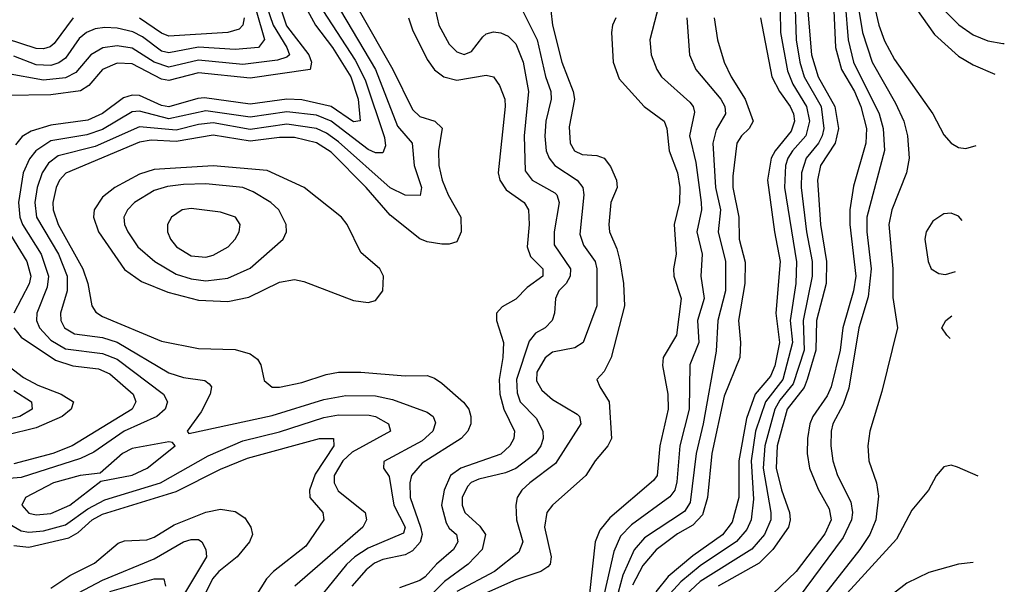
# Model space of a CAD drawing. Header units: inches. Extents: x 884549 to 1028252, y 526810 to 653624.
# Tile 987 of 1056: x 1022386 to 1025054, y 621235 to 622765. Entities that reach past the tile are written whole.
import ezdxf

# ---------------------------------------------------------------- set-up
doc = ezdxf.new("R2010")
doc.units = ezdxf.units.IN
doc.header["$MEASUREMENT"] = 0
doc.layers.add('B0622', color=7, linetype='Continuous')

msp = doc.modelspace()

# ---------------------------------------------------------------- linework, layer by layer
at = {"layer": 'B0622', "color": 5}
for points, elevation in [([(1024511.5, 622908.5), (1024531.4, 622670), (1024550.2, 622610), (1024594.6, 622530), (1024605.1, 622470), (1024595.6, 622430), (1024555.9, 622370), (1024547.8, 622330), (1024555.8, 622210), (1024572.7, 622110), (1024571.6, 622050), (1024545, 621950), (1024543.3, 621870), (1024520, 621790), (1024511.6, 621768.4), (1024465.7, 621710), (1024438.8, 621610), (1024436.3, 621550), (1024450, 621491.5), (1024472.1, 621430), (1024474.1, 621410), (1024469.3, 621390), (1024426.7, 621330), (1024390, 621292.3), (1024278.4, 621230)], 3080), ([(1024643.5, 622890), (1024670.3, 622730), (1024696.1, 622650), (1024759.2, 622539.2), (1024781.8, 622490), (1024791.9, 622450), (1024796.3, 622390), (1024789.3, 622350), (1024749.7, 622250), (1024741.4, 622210), (1024751.9, 622090), (1024751.9, 622011.9), (1024764.5, 621930), (1024722.8, 621757.2), (1024690.1, 621650), (1024684, 621610), (1024687.5, 621570), (1024707.8, 621510), (1024713.8, 621473.8), (1024706.5, 621410), (1024689.7, 621370), (1024662.9, 621330), (1024536.8, 621170)], 3160), ([(1024681.5, 622890), (1024714.1, 622750), (1024730, 622707.5), (1024756.7, 622656.7), (1024860.7, 622510), (1024890, 622452.9), (1024910, 622430.2), (1024930, 622419), (1024950, 622416.2), (1024978.4, 622423.9)], 3180), ([(1023038, 622850), (1023072.9, 622750), (1023109.8, 622690), (1023117.1, 622670), (1023110, 622663), (1023084.4, 622655.6), (1022990, 622643.3), (1022870, 622655.4), (1022790, 622636.3), (1022750, 622650), (1022690, 622688.2), (1022650, 622694.3), (1022611.1, 622688.9), (1022578.7, 622670), (1022538.1, 622621.9), (1022510, 622607.8), (1022450, 622600.7), (1022350, 622619.2)], 2660), ([(1024446.1, 622850), (1024447.8, 622730), (1024466.5, 622626.5), (1024481.1, 622590), (1024518.6, 622530), (1024525.9, 622490), (1024516, 622450), (1024480.5, 622410), (1024467.8, 622390), (1024461.7, 622370), (1024458.7, 622310), (1024491.4, 622108.6), (1024489.2, 622050), (1024473.8, 621950), (1024480.5, 621890), (1024454.4, 621790), (1024406.8, 621730), (1024380.4, 621650), (1024368.1, 621570), (1024374.1, 621465.9), (1024367.8, 621410), (1024356.3, 621383.7), (1024328.7, 621351.3), (1024230, 621285.6), (1024177.6, 621242.4), (1024149, 621210)], 3040), ([(1024485.9, 622850), (1024489.8, 622710), (1024499.7, 622650), (1024512, 622610), (1024558.2, 622530), (1024565.1, 622470), (1024561, 622450), (1024550.3, 622430), (1024517.5, 622390), (1024504.6, 622350), (1024504.2, 622310), (1024517.8, 622190), (1024534, 622110), (1024533.7, 622070), (1024509.3, 621950), (1024511.8, 621870), (1024482, 621778), (1024445.9, 621734.1), (1024432.1, 621710), (1024405.4, 621610), (1024401.2, 621550), (1024421.7, 621430), (1024421.6, 621410), (1024404.1, 621370), (1024369.9, 621330.1), (1024230, 621243), (1024190, 621205.5)], 3060), ([(1023081.8, 622830), (1023108.7, 622748.7), (1023169, 622670), (1023176.9, 622650), (1023172.5, 622630), (1023010, 622606.4), (1022870, 622620.8), (1022790, 622599.9), (1022770, 622604.2), (1022690, 622645.8), (1022650, 622647.5), (1022610.2, 622629.8), (1022573, 622587), (1022550, 622572.5), (1022470, 622561.1), (1022350, 622559.9)], 2680), ([(1024124, 622830), (1024093.5, 622710), (1024097.3, 622670), (1024112.3, 622630), (1024125.5, 622610), (1024201.8, 622541.8), (1024211, 622530), (1024214.3, 622514.3), (1024200.8, 622450), (1024218.1, 622378.1), (1024232.8, 622270), (1024233.9, 622250), (1024221.3, 622190), (1024235.6, 622130), (1024231.9, 622070), (1024240.9, 622010), (1024222.6, 621950), (1024226.1, 621890), (1024201.7, 621830), (1024200.4, 621710), (1024174.9, 621610), (1024166.8, 621513.2), (1024161, 621490), (1024148, 621472), (1024043.6, 621396.4), (1024014, 621366), (1023995.9, 621324.1), (1023964.9, 621190)], 2940), ([(1024798.8, 622818.8), (1024864.8, 622724.8), (1024930, 622665.9), (1024970, 622642.2), (1025028.5, 622617.8)], 3220), ([(1023206.9, 622790), (1023295.1, 622655.1), (1023322.3, 622602.3), (1023374, 622446), (1023377, 622423), (1023370, 622404.4), (1023350, 622403.9), (1023330, 622413.4), (1023230, 622490.4), (1023190, 622506.1), (1023110, 622514.9), (1023010, 622500.7), (1022890, 622518.2), (1022790, 622495.9), (1022710, 622517.5), (1022690, 622515.3), (1022610, 622467.8), (1022567.3, 622452.7), (1022470, 622436.3), (1022429.1, 622410), (1022412.2, 622387.8), (1022395.3, 622350), (1022382, 622270), (1022385.9, 622230), (1022393.3, 622210), (1022443.7, 622130), (1022463.7, 622070), (1022460.1, 622039.9), (1022431.7, 621970), (1022431.4, 621950), (1022439.1, 621930), (1022470, 621897), (1022510, 621873.5), (1022610, 621860.8), (1022650, 621845.5), (1022775.5, 621750), (1022786.5, 621730), (1022780.1, 621710), (1022757.7, 621690), (1022668.8, 621650), (1022586.3, 621593.7), (1022550, 621576.3), (1022390, 621524.5), (1022217.6, 621510)], 2740), ([(1023026.6, 622790), (1023048.9, 622711.1), (1023032.6, 622690), (1022970, 622684.4), (1022870, 622690.3), (1022790, 622675), (1022770, 622680.1), (1022718.7, 622718.6), (1022691.9, 622731.9), (1022650, 622741.7), (1022616.1, 622743.9), (1022590, 622740.4), (1022566.4, 622730), (1022546.4, 622713.6), (1022510, 622661), (1022492, 622648), (1022470, 622641.1), (1022430, 622642.9), (1022370, 622665.8)], 2640), ([(1023165.6, 622790), (1023187.5, 622750), (1023233.7, 622690), (1023282.7, 622610), (1023302.7, 622550), (1023308.8, 622491.2), (1023290, 622488), (1023229.8, 622530.2), (1023150, 622548.1), (1023110, 622549.3), (1023010, 622536), (1022886.8, 622553.2), (1022868.2, 622551.8), (1022790, 622528.8), (1022770, 622532.1), (1022710, 622559.7), (1022690, 622560.4), (1022667.2, 622552.8), (1022609.6, 622510.4), (1022570, 622492.8), (1022470, 622479.4), (1022416.8, 622463.2), (1022391.9, 622448.1), (1022373.8, 622426.2)], 2720), ([(1023255.4, 622790), (1023349.7, 622629.7), (1023410, 622476.1), (1023449.7, 622430), (1023454.6, 622370), (1023475.1, 622310), (1023471.5, 622288.5), (1023430, 622289.5), (1023390, 622309.1), (1023250, 622434.2), (1023217.5, 622457.5), (1023190, 622470.3), (1023110, 622481.5), (1023010, 622467.8), (1022910, 622485.2), (1022870, 622481.4), (1022810, 622465.8), (1022710, 622474.7), (1022590, 622421.1), (1022490, 622396.1), (1022464.1, 622375.9), (1022446.4, 622350), (1022432.5, 622310), (1022426.5, 622270), (1022430.8, 622230), (1022490.7, 622130), (1022513.8, 622070), (1022513.9, 622030), (1022495.8, 621970), (1022497.2, 621950), (1022507.3, 621930), (1022534.2, 621914.2), (1022610, 621903.6), (1022650, 621891.6), (1022790, 621808.2), (1022830, 621795.5), (1022887.6, 621787.6), (1022898.8, 621778.8), (1022905.1, 621770), (1022901.8, 621750), (1022877.2, 621702.8), (1022839.3, 621650), (1022843.8, 621643.8), (1023070, 621692.2), (1023210, 621735.5), (1023270, 621747.2), (1023350, 621746.3), (1023396.1, 621736.1), (1023490, 621701.8), (1023506.5, 621690), (1023512.5, 621672.5), (1023505, 621650), (1023476.3, 621623.7), (1023372.3, 621567.7), (1023371.8, 621550), (1023387.1, 621527.1), (1023399.6, 621450), (1023430.5, 621390), (1023426, 621374), (1023330, 621333.3), (1023294.2, 621310), (1023271.3, 621288.7), (1023158.3, 621150)], 2760), ([(1023306, 622790), (1023396.7, 622630), (1023450, 622522), (1023470, 622502.7), (1023511.1, 622490), (1023530.7, 622470.7), (1023521.1, 622410), (1023521.7, 622370), (1023530.9, 622330), (1023546.6, 622290), (1023581.7, 622230), (1023582.1, 622190), (1023570, 622163.2), (1023550, 622156.6), (1023530, 622157), (1023490, 622162.9), (1023470, 622171), (1023390, 622235.3), (1023324.5, 622310), (1023230, 622405.7), (1023190, 622431.2), (1023130, 622445.5), (1023090, 622445.5), (1023010, 622436), (1022910, 622452.4), (1022810, 622435), (1022741.6, 622438.4), (1022710, 622433.5), (1022510.7, 622349.3), (1022493.9, 622330), (1022484.1, 622310), (1022475.5, 622270), (1022476, 622250), (1022490.3, 622210), (1022556.9, 622090), (1022570.6, 622050), (1022580.7, 621990), (1022592.4, 621972.4), (1022610, 621961), (1022770, 621894.3), (1022870, 621874.3), (1022970, 621871.2), (1023010, 621859.3), (1023030, 621845.3), (1023039, 621830), (1023047.8, 621787.8), (1023069.5, 621769.5), (1023090, 621769), (1023150, 621781.9), (1023216.3, 621803.7), (1023250, 621809.7), (1023310, 621810.1), (1023430, 621799.7), (1023490, 621801), (1023510, 621794.1), (1023530, 621779.8), (1023588.8, 621728.8), (1023602.8, 621710), (1023608.8, 621690), (1023608, 621670), (1023599.9, 621650), (1023582.5, 621630), (1023476.4, 621563.6), (1023447.5, 621530), (1023443, 621510), (1023444.2, 621470), (1023472.1, 621390), (1023476.3, 621370), (1023470.7, 621349.3), (1023450, 621326.2), (1023430, 621314.7), (1023370, 621302.5), (1023347.6, 621292.4), (1023325.1, 621274.9), (1023286.1, 621230)], 2780), ([(1023512.2, 622790), (1023521.6, 622750), (1023550, 622698.6), (1023570, 622678), (1023590, 622670.7), (1023610, 622678.8), (1023641.1, 622718.9), (1023650, 622726.6), (1023670, 622731.9), (1023690, 622729.5), (1023710, 622720.1), (1023730, 622699.8), (1023749.8, 622649.8), (1023764.8, 622570), (1023752.9, 622450), (1023755.7, 622355.7), (1023775, 622330), (1023835.8, 622295.8), (1023841.9, 622290), (1023848, 622270), (1023834.5, 622190), (1023834.7, 622154.7), (1023878.9, 622090), (1023877.4, 622070), (1023866.5, 622050), (1023846.7, 622030), (1023837.5, 622010), (1023835.4, 621970), (1023828.7, 621950), (1023809.7, 621930.3), (1023784, 621916), (1023766.3, 621893.7), (1023732.6, 621790), (1023733.7, 621753.7), (1023741.7, 621730), (1023785.6, 621685.6), (1023803.4, 621650), (1023804.3, 621630), (1023798.3, 621610), (1023783.3, 621590), (1023730, 621549.4), (1023702.6, 621537.4), (1023630, 621520.4), (1023609.3, 621510.7), (1023599.7, 621500.3), (1023585.2, 621470), (1023585.2, 621450), (1023592.3, 621430), (1023632.5, 621392.5), (1023647.7, 621370), (1023639.4, 621330), (1023601.5, 621290), (1023537.2, 621242.8), (1023497.3, 621202.7)], 2840), ([(1023738.4, 622810), (1023788.2, 622710), (1023810.7, 622610.7), (1023825.5, 622570), (1023826.3, 622550), (1023812.1, 622490), (1023809.2, 622449.2), (1023812.4, 622410), (1023820.5, 622390), (1023836.1, 622370), (1023897, 622330), (1023912.2, 622310), (1023915, 622290), (1023904, 622184), (1023914.2, 622154.2), (1023945, 622110), (1023950.1, 622090), (1023950.1, 621989.9), (1023913.3, 621890), (1023890, 621876.1), (1023830, 621864.2), (1023810, 621849), (1023786.9, 621810), (1023786.6, 621786.6), (1023800.8, 621760.8), (1023830, 621735.5), (1023896.5, 621696.5), (1023902.8, 621690), (1023906.2, 621670), (1023837.6, 621562.4), (1023767.9, 621510), (1023746.4, 621490), (1023734, 621470), (1023730.5, 621449.5), (1023732.6, 621410), (1023749.7, 621350), (1023738.1, 621321.9), (1023672.1, 621270), (1023570, 621215.9)], 2860), ([(1023825.4, 622790), (1023829.7, 622750.3), (1023855.4, 622650), (1023886.1, 622570), (1023889.5, 622550), (1023875, 622475), (1023877.9, 622430), (1023889.6, 622409.6), (1023910, 622399.7), (1023950, 622396.6), (1023970.1, 622390.1), (1023987.2, 622367.2), (1024003.4, 622330), (1024005.2, 622310), (1023988.3, 622270), (1023982.3, 622210), (1023984.6, 622190), (1024004.3, 622144.3), (1024011.9, 622111.9), (1024022, 622050), (1024024.5, 621990), (1023988.8, 621850), (1023970, 621811.6), (1023950.2, 621790), (1023957.7, 621770), (1023983, 621730), (1023989.6, 621630), (1023979.6, 621610), (1023945.3, 621570), (1023919.9, 621530), (1023830.1, 621450), (1023814.5, 621430), (1023807.7, 621390), (1023826.2, 621310), (1023823.1, 621290), (1023817.5, 621282.5), (1023798, 621270), (1023730, 621247), (1023610, 621193.7)], 2880), ([(1024592.7, 622790), (1024596.6, 622690), (1024613, 622630), (1024648.4, 622570), (1024665.6, 622530), (1024681, 622470), (1024678.6, 622430), (1024645.8, 622314.2), (1024636.1, 622250), (1024636.1, 622210), (1024652.3, 622070), (1024645.6, 622030), (1024616.7, 621930), (1024609.7, 621870), (1024584.8, 621770), (1024574.2, 621745.8), (1024535.7, 621690), (1024527.5, 621670), (1024520.5, 621630), (1024519.9, 621590), (1024526.3, 621550), (1024550, 621493.4), (1024579.8, 621439.8), (1024585.3, 621410), (1024567.9, 621372.1), (1024489.9, 621270.1), (1024385.6, 621170)], 3120), ([(1024623.1, 622810), (1024631.3, 622710), (1024645.6, 622650), (1024715.6, 622510), (1024726.3, 622470), (1024729.2, 622410.8), (1024682.1, 622230), (1024681.4, 622190), (1024693.9, 622090), (1024685.8, 622014.2), (1024660.4, 621930), (1024633.3, 621766.7), (1024617.7, 621722.3), (1024589.3, 621670), (1024585.1, 621650), (1024584.2, 621610), (1024589.3, 621570), (1024602.5, 621530), (1024638.7, 621458.7), (1024643, 621430), (1024640.3, 621410), (1024618, 621362), (1024475.2, 621170)], 3140), ([(1024890, 622791.8), (1024931.3, 622751.3), (1024970, 622723.7), (1025010, 622708), (1025050, 622700.5), (1025054.4, 622700.4)], 3240), ([(1022530.2, 622769.8), (1022479.4, 622700.6), (1022468.6, 622691.4), (1022450, 622685.6), (1022430, 622686.8), (1022310, 622725.4)], 2620), ([(1022993.8, 622770), (1022990.6, 622750), (1022980.3, 622739.7), (1022949.6, 622730.4), (1022790, 622720.6), (1022770, 622728.4), (1022710, 622768.8)], 2620), ([(1023439.6, 622770), (1023450, 622737.7), (1023490, 622656.8), (1023510, 622629.2), (1023535, 622610), (1023570, 622601), (1023650, 622614.7), (1023669.7, 622609.7), (1023686.5, 622586.5), (1023700.1, 622550), (1023701.5, 622530), (1023682.7, 622350), (1023686.9, 622330), (1023704.4, 622304.4), (1023752.6, 622270), (1023764.3, 622250), (1023766.9, 622210), (1023761.2, 622150), (1023770, 622123.4), (1023803.1, 622090), (1023803.3, 622070), (1023760.8, 622039.2), (1023730, 622008.2), (1023693, 621987), (1023677.7, 621970), (1023678.1, 621950), (1023697, 621890), (1023695.5, 621850), (1023685, 621790), (1023687, 621750), (1023698.1, 621710), (1023726.5, 621650), (1023725.2, 621630), (1023714.5, 621610), (1023690, 621588.1), (1023581.6, 621550), (1023552.9, 621530), (1023536.2, 621490), (1023529, 621450), (1023541.9, 621401.9), (1023550, 621387.6), (1023569.8, 621369.8), (1023573.1, 621350), (1023561.7, 621330), (1023515.1, 621290), (1023484.4, 621255.6), (1023470, 621245.7), (1023414.7, 621225.3)], 2820), ([(1024001.7, 622770), (1023992.7, 622750), (1023990.1, 622730), (1023994.3, 622650), (1024010, 622605), (1024078.4, 622530), (1024132.6, 622490), (1024139.9, 622470), (1024145.6, 622410), (1024168.3, 622350), (1024174.8, 622310), (1024174.1, 622270), (1024159.4, 622210), (1024164.8, 622130), (1024157.5, 622090), (1024158.3, 622070), (1024178.3, 622010), (1024165.7, 621910), (1024130.1, 621850), (1024127.9, 621827.9), (1024142.7, 621750), (1024143.6, 621710), (1024120.3, 621610), (1024113.6, 621530), (1024103.7, 621516.3), (1023984.7, 621415.3), (1023958.2, 621381.8), (1023945.7, 621350), (1023930.2, 621210)], 2920), ([(1024193.6, 622770), (1024201.5, 622670), (1024218.2, 622630), (1024286.2, 622550), (1024297, 622530), (1024298.8, 622510), (1024273.1, 622466.9), (1024264.7, 622430), (1024271.7, 622310), (1024285.5, 622250), (1024278.9, 622190), (1024298.9, 622110), (1024298.7, 622030), (1024277.6, 621950), (1024273.3, 621866.7), (1024238.4, 621670), (1024218.9, 621590), (1024203.3, 621456.7), (1024187.5, 621432.5), (1024079.1, 621360.9), (1024050.9, 621329.1), (1024020.1, 621259.9), (1024001.5, 621190)], 2960), ([(1024268.3, 622770), (1024277.2, 622710), (1024294.9, 622650), (1024313.6, 622610), (1024351.9, 622550), (1024373.2, 622490), (1024363, 622470), (1024342.1, 622450), (1024329.7, 622430), (1024318.8, 622341.2), (1024318.8, 622310), (1024334.6, 622230), (1024335.6, 622170), (1024352.4, 622107.6), (1024351.5, 622050), (1024333.6, 621950), (1024339.7, 621890), (1024337.9, 621850), (1024294.7, 621745.3), (1024261.8, 621590), (1024250.1, 621470.1), (1024236.1, 621423.9), (1024210, 621395.8), (1024168.3, 621371.7), (1024111.1, 621328.9), (1024074.2, 621285.8), (1024046.9, 621233.1)], 2980), ([(1024393.3, 622770), (1024424, 622610), (1024444.8, 622570), (1024473.7, 622530), (1024483.2, 622510), (1024485.7, 622490), (1024477, 622463), (1024433.3, 622410), (1024422.7, 622390), (1024412.1, 622330), (1024431.2, 622190), (1024447.1, 622110), (1024435.3, 621970), (1024444.6, 621890), (1024432.8, 621827.2), (1024420.6, 621799.4), (1024379.5, 621750), (1024355.9, 621684.1), (1024334.8, 621570), (1024334.9, 621470), (1024316.4, 621403.6), (1024290.5, 621369.5), (1024210, 621312.5), (1024143.4, 621256.6), (1024110, 621214.7)], 3020), ([(1024910, 622240.5), (1024890, 622238.7), (1024860.9, 622219.1), (1024842.4, 622190), (1024839.2, 622170), (1024847.7, 622110), (1024856.5, 622090), (1024876.9, 622076.9), (1024894.7, 622074.7), (1024922.5, 622082.5)], 3180), ([(1024939.7, 622221.2), (1024930, 622232.6), (1024910, 622240.5)], 3180), ([(1022343.6, 622210), (1022405.3, 622110), (1022415.7, 622070), (1022410.9, 622049.1), (1022369.5, 621970)], 2720), ([(1024907.9, 621901.5), (1024898.2, 621910), (1024884.7, 621930), (1024896.1, 621950), (1024912.3, 621962.6)], 3160), ([(1022369.4, 621930), (1022390, 621904.9), (1022482.7, 621842.7), (1022530, 621827.2), (1022598.8, 621818.8), (1022630, 621805.2), (1022693, 621750), (1022700.5, 621730), (1022690.1, 621710), (1022527.7, 621610), (1022475.1, 621590), (1022370, 621561.6)], 2720), ([(1022282.4, 621882.4), (1022395.8, 621795.8), (1022434.7, 621774.7), (1022498.1, 621750), (1022531.4, 621730), (1022525.2, 621710), (1022500.5, 621690), (1022430, 621659.6), (1022350, 621639.4)], 2680), ([(1022370, 621759.9), (1022417.9, 621730), (1022419.8, 621710), (1022386.4, 621690), (1022350, 621680.5)], 2660), ([(1022330, 621414.1), (1022390, 621379.8), (1022410, 621376.4), (1022450, 621380.4), (1022510, 621396.4), (1022570, 621439.6), (1022616, 621464), (1022767.3, 621510), (1022896.6, 621583.4), (1022990, 621623.8), (1023090, 621648.1), (1023210, 621687.6), (1023250, 621694.7), (1023333.2, 621693.2), (1023350, 621689.7), (1023385.1, 621670), (1023390.2, 621650), (1023286.5, 621593.5), (1023261.3, 621570), (1023238.3, 621530), (1023238.4, 621510), (1023248.4, 621488.4), (1023322.4, 621430), (1023325.4, 621410), (1023315.4, 621390), (1023131.2, 621230)], 2740), ([(1022370, 621340.4), (1022410, 621336.1), (1022518.7, 621361.3), (1022544, 621376), (1022581.7, 621410), (1022610, 621425.5), (1022810, 621486.8), (1022930, 621546.8), (1023003.4, 621576.6), (1023198, 621630), (1023236.1, 621630), (1023237.4, 621610), (1023186.1, 621533.9), (1023170.8, 621490), (1023172.1, 621470), (1023206.8, 621430), (1023209.6, 621410), (1023161.2, 621338.8), (1023073.7, 621270), (1023054.6, 621250), (1023003.9, 621170)], 2720), ([(1024983.6, 621527.8), (1024927.3, 621552.7), (1024910, 621558), (1024890, 621553.2), (1024870, 621529.3), (1024849.1, 621490), (1024803.5, 621436.5), (1024762.5, 621357.5), (1024609.4, 621190.6)], 3180), ([(1022470, 621224.4), (1022521.1, 621258.9), (1022587.9, 621292.1), (1022652.9, 621347.1), (1022670, 621353.1), (1022730, 621355.5), (1022750, 621362.7), (1022803.9, 621396.1), (1022890, 621430.6), (1022930, 621438.9), (1022970, 621432.7), (1022995.8, 621415.8), (1023011.8, 621390), (1023016.8, 621370), (1023008.6, 621350), (1022975.2, 621310), (1022925.6, 621270), (1022907.9, 621250), (1022839.3, 621110)], 2680), ([(1022430, 621151.9), (1022610, 621246.6), (1022750, 621304.7), (1022830, 621350.1), (1022850, 621356.7), (1022870, 621356.8), (1022879.4, 621350), (1022890.1, 621330), (1022892.2, 621310), (1022832.5, 621210)], 2660), ([(1024969.7, 621294.2), (1024930, 621289.4), (1024850, 621267), (1024790, 621238.7), (1024754.4, 621210)], 3220), ([(1022630, 621215.8), (1022750.5, 621250.5), (1022776.2, 621250), (1022781.2, 621230)], 2640)]:
    msp.add_lwpolyline(points, dxfattribs=dict(at, elevation=elevation))
for points, elevation in [([(1022910, 622369.2), (1022750, 622359.1), (1022710, 622346.1), (1022643.6, 622310), (1022610, 622283.8), (1022587.6, 622250), (1022585.3, 622230), (1022599.3, 622190), (1022670, 622087.8), (1022715.3, 622055.3), (1022786.9, 622026.9), (1022870, 622005.3), (1022950, 622001.8), (1023007, 622013), (1023090, 622053.8), (1023130, 622061.5), (1023155.9, 622055.9), (1023290, 622003.9), (1023330, 621998.9), (1023350, 622004.5), (1023369.9, 622030.1), (1023371.9, 622070), (1023361.8, 622090), (1023310, 622134.6), (1023273.4, 622210), (1023257.8, 622230), (1023156.2, 622310), (1023056.2, 622356.2)], 2820), ([(1022890, 622319.9), (1022830, 622318.2), (1022786.6, 622313.4), (1022750, 622302.3), (1022697, 622270), (1022678, 622250), (1022668.2, 622230), (1022670.1, 622210), (1022678.5, 622190), (1022706.1, 622150), (1022751.8, 622110), (1022810, 622075.9), (1022850, 622062.8), (1022890, 622057.8), (1022950, 622064.3), (1023010, 622092), (1023099.4, 622170), (1023109.1, 622190), (1023107.9, 622210), (1023088, 622250), (1023065.9, 622270), (1023018.4, 622298.4), (1022990, 622309.9)], 2840), ([(1022850, 622253.7), (1022826.3, 622250), (1022796.8, 622230), (1022786.5, 622210), (1022786, 622190), (1022794.2, 622170), (1022810.8, 622150), (1022850, 622125.6), (1022890, 622121.9), (1022910, 622127), (1022950.5, 622149.5), (1022969.9, 622170), (1022980.5, 622190), (1022983.2, 622210), (1022970.8, 622230), (1022930, 622243.4)], 2860), ([(1022790, 621621.1), (1022690, 621603.4), (1022664.3, 621590), (1022603.6, 621536.4), (1022549.9, 621529.9), (1022476.8, 621510), (1022401.4, 621470), (1022391.6, 621450), (1022410, 621427.7), (1022430, 621423.5), (1022470, 621427.3), (1022521.5, 621450), (1022605.2, 621514.8), (1022690, 621530.5), (1022731.2, 621550), (1022807.3, 621610), (1022799.7, 621619.8)], 2760)]:
    msp.add_lwpolyline(points, close=True, dxfattribs=dict(at, elevation=elevation))

doc.saveas('drawing.dxf')
